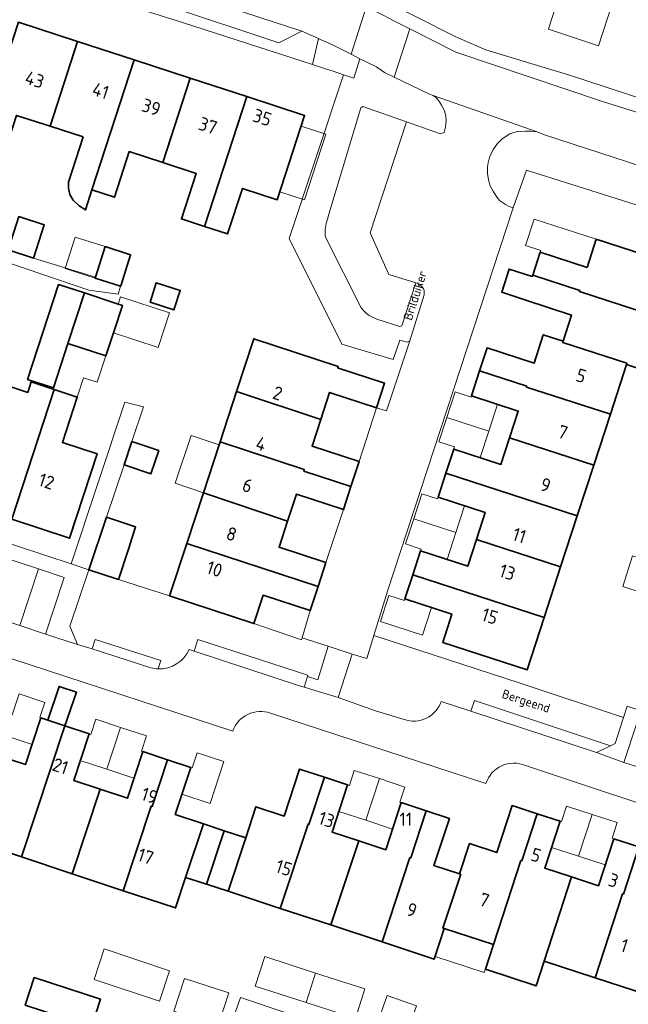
# Model space of a CAD drawing. Header units: metres. Extents: x 149984 to 156489, y 469398 to 478068.
# Tile 265 of 656: x 153450 to 153511, y 472617 to 472717. Entities that reach past the tile are written whole.
import ezdxf
from ezdxf.enums import TextEntityAlignment as Align

# ---------------------------------------------------------------- set-up
doc = ezdxf.new("R2010")
doc.units = ezdxf.units.M
doc.header["$LTSCALE"] = 0.75
for name, color, linetype, lineweight in [('B-WE-GR-BEPLANTING_CULTUUR_HEESTERS-GV', 252, 'Continuous', 18), ('B-WE-GR-BEPLANTING_CULTUUR_ROOS-GV', 252, 'Continuous', 18), ('B-WE-OG-BEBOUWING-GV', 6, 'Continuous', 35), ('B-WE-OG-BEBOUWING-T18', 1, 'Continuous', 18), ('B-WE-OG-BEBOUWING_LUIFEL-GV', 6, 'Continuous', 18), ('B-WE-OG-BEBOUWING_OVERBOUWING-GV', 6, 'Continuous', 18), ('B-WE-OG-TERREIN_ERF-GV', 252, 'Continuous', 18), ('B-WE-OG-TOPOGRAFIE-T18', 7, 'Continuous', 18), ('B-WE-VH-OPENVERHARDING_BETONSTRAATSTEEN-GV', 252, 'Continuous', 18), ('B-WE-VH-OPENVERHARDING_STRAATBAKSTEEN-GV', 252, 'Continuous', 18), ('B-WE-VH-OPENVERHARDING_TEGEL-GV', 252, 'Continuous', 18)]:
    doc.layers.add(name, color=color, linetype=linetype, lineweight=lineweight)
doc.styles.add('NLCS-ISO-M500-T18', font='NLCS-ISO.ttf', dxfattribs={"height": 0.9})
doc.styles.add('NLCS-ISO-M750-T18', font='NLCS-ISO.ttf', dxfattribs={"height": 1.35})

msp = doc.modelspace()

# ---------------------------------------------------------------- linework, layer by layer
at = {"layer": 'B-WE-GR-BEPLANTING_CULTUUR_HEESTERS-GV', "flags": 128}
for points in [[(153485.135, 472712.348), (153484.367, 472712.732), (153483.734, 472710.785), (153482.71, 472711.121), (153477.235, 472694.586), (153482.54, 472683.92), (153487.705, 472682.37), (153488.4, 472684.33), (153489.13, 472684.12), (153489.39, 472684.26), (153490.85, 472688.9), (153490.86, 472689.34), (153490.77, 472689.53), (153490.64, 472689.73), (153490.35, 472689.99), (153490, 472690.12), (153488.59, 472685.79), (153488.4, 472685.71), (153486.052, 472686.458), (153485.28, 472686.84), (153485.01, 472687.04), (153484.74, 472687.28), (153484.49, 472687.59), (153480.94, 472694.58), (153480.85, 472694.87), (153480.85, 472695.5), (153480.97, 472696.12), (153481.1, 472696.53), (153481.23, 472697.04), (153484.45, 472707.78), (153484.662, 472707.926), (153489.049, 472706.38), (153492.48, 472705.17), (153492.88, 472705.28), (153493.01, 472705.83), (153493.05, 472706.16), (153493.07, 472706.55), (153493.03, 472706.94), (153492.94, 472707.37), (153492.81, 472707.67), (153492.6, 472708.06), (153492.39, 472708.38), (153492.19, 472708.64), (153492, 472708.85), (153491.75, 472709.02), (153491.39, 472709.15), (153487.81, 472710.873), (153486.84, 472711.34), (153486.168, 472711.805), (153486.03, 472711.9)], [(153511.003, 472641.728), (153515.668, 472640.226), (153516.944, 472644.149), (153512.299, 472645.694)]]:
    msp.add_lwpolyline(points, close=True, dxfattribs=at)
for points in [[(153518.5, 472700.01), (153503.01, 472705.05), (153502.24, 472705.34), (153501.65, 472705.44), (153501.05, 472705.43), (153500.4, 472705.39), (153500.13, 472705.35), (153499.8, 472705.26), (153499.51, 472705.15), (153498.71, 472704.64), (153498.48, 472704.43), (153498.25, 472704.19), (153497.85, 472703.62), (153497.52, 472702.96), (153497.4, 472702.64), (153497.3, 472702.24), (153497.23, 472701.84), (153497.24, 472701.15), (153497.34, 472700.5), (153497.51, 472699.92), (153497.83, 472699.3), (153498.21, 472698.72), (153498.46, 472698.44), (153499.04, 472698.01), (153499.44, 472697.83), (153499.84, 472697.68), (153501.187, 472701.491), (153527.91, 472693.06)], [(153478.455, 472654.083), (153473.655, 472655.735), (153465.15, 472658.52), (153459.993, 472660.193), (153457, 472661.164), (153455.091, 472655.484), (153455.853, 472653.639), (153457.319, 472653.173), (153457.621, 472654.121), (153464.259, 472652.018), (153463.99, 472651.17)], [(153467.125, 472653.115), (153467.63, 472652.949), (153468.015, 472654.121), (153479.105, 472650.535), (153479.06, 472650.386), (153480.1, 472650.072), (153481.154, 472653.448), (153480.088, 472653.798), (153478.532, 472654.31), (153478.455, 472654.083)], [(153492.572, 472647.888), (153495.568, 472646.901), (153495.921, 472647.964), (153509.647, 472643.402), (153510.137, 472643.637), (153510.922, 472646.17), (153510.955, 472646.265), (153500.55, 472649.71), (153485.781, 472654.544), (153485.053, 472652.214), (153483.577, 472652.653), (153482.172, 472648.282), (153485.935, 472646.916), (153488.82, 472646.068)]]:
    msp.add_lwpolyline(points, dxfattribs=at)
at = {"layer": 'B-WE-GR-BEPLANTING_CULTUUR_HEESTERS-GV'}
for points in [[(153463.99, 472651.17, 0.307858), (153467.125, 472653.115)], [(153488.82, 472646.068, 0.418489), (153492.572, 472647.888)]]:
    msp.add_lwpolyline(points, format="xyb", dxfattribs=at)
at = {"layer": 'B-WE-GR-BEPLANTING_CULTUUR_ROOS-GV', "flags": 128}
msp.add_lwpolyline([(153452.624, 472654.671), (153454.495, 472660.394), (153451.913, 472661.247), (153450.025, 472655.528)], close=True, dxfattribs=at)
at = {"layer": 'B-WE-OG-BEBOUWING-GV', "flags": 128}
for points in [[(153455.852, 472714.468), (153449.886, 472716.406), (153447.075, 472707.89), (153447.227, 472707.841), (153445.914, 472703.787), (153445.733, 472703.227), (153448.215, 472702.423), (153449.704, 472707.017), (153453.081, 472705.922)], [(153461.559, 472712.613), (153455.852, 472714.468), (153453.081, 472705.922), (153456.411, 472704.843), (153454.929, 472700.273), (153454.949, 472699.68), (153455.065, 472699.041), (153455.42, 472698.45), (153456.022, 472697.885), (153456.65, 472697.474), (153456.658, 472697.498), (153457.307, 472699.502)], [(153464.456, 472702.261), (153467.221, 472710.774), (153461.559, 472712.613), (153457.307, 472699.502), (153459.589, 472698.762), (153461.079, 472703.356)], [(153472.929, 472708.919), (153467.221, 472710.774), (153464.456, 472702.261), (153467.832, 472701.165), (153466.341, 472696.571), (153468.671, 472695.815)], [(153468.671, 472695.815), (153471.001, 472695.058), (153472.493, 472699.651), (153476.011, 472698.508), (153478.777, 472707.019), (153472.929, 472708.919)], [(153451.426, 472692.619), (153452.502, 472695.986), (153449.936, 472696.805), (153448.86, 472693.438)], [(153457.662, 472690.702), (153457.63, 472690.601), (153460.204, 472689.778), (153460.244, 472689.904), (153461.216, 472692.948), (153458.642, 472693.77)], [(153506.511, 472689.24), (153515.015, 472686.486), (153516.725, 472691.765), (153508.221, 472694.52), (153507.297, 472691.667), (153502.55, 472693.204), (153501.802, 472690.892), (153506.548, 472689.354)], [(153515.015, 472686.486), (153506.511, 472689.24), (153506.548, 472689.354), (153501.802, 472690.892), (153501.76, 472690.761), (153501.732, 472690.77), (153499.416, 472691.504), (153498.672, 472689.161), (153500.995, 472688.398), (153505.726, 472686.844), (153504.878, 472684.224), (153504.835, 472684.091), (153511.32, 472682), (153511.277, 472681.867), (153513.304, 472681.206)], [(153454.886, 472683.998), (153456.552, 472689.097), (153453.94, 472689.951), (153450.811, 472680.375), (153453.423, 472679.522)], [(153463.17, 472688.157), (153465.588, 472687.385), (153466.219, 472689.362), (153463.801, 472690.134)], [(153459.483, 472685.084), (153460.385, 472687.844), (153459.964, 472687.982), (153456.552, 472689.097), (153454.886, 472683.998), (153458.719, 472682.745)], [(153511.32, 472682), (153504.835, 472684.091), (153504.878, 472684.224), (153502.871, 472684.873), (153501.948, 472682.019), (153497.191, 472683.557), (153496.438, 472681.226), (153501.194, 472679.688), (153501.163, 472679.593), (153509.646, 472676.866), (153511.277, 472681.867)], [(153471.909, 472679.161), (153480.403, 472676.329), (153481.295, 472679.056), (153486.047, 472677.502), (153486.858, 472679.982), (153482.104, 472681.537), (153482.154, 472681.689), (153473.649, 472684.474)], [(153507.973, 472671.733), (153509.646, 472676.866), (153501.163, 472679.593), (153501.194, 472679.688), (153496.438, 472681.226), (153495.623, 472678.705), (153500.345, 472677.181), (153499.463, 472674.471)], [(153446.304, 472676.64), (153443.507, 472668.126), (153449.208, 472666.26), (153453.494, 472679.354), (153451.165, 472680.115), (153450.821, 472679.062), (153447.462, 472680.165)], [(153449.208, 472666.26), (153455.053, 472664.347), (153457.837, 472672.853), (153454.321, 472674.003), (153455.822, 472678.593), (153453.494, 472679.354)], [(153480.403, 472676.329), (153471.909, 472679.161), (153470.241, 472674.068), (153478.744, 472671.283), (153478.701, 472671.12), (153483.452, 472669.566), (153484.276, 472672.085), (153479.524, 472673.639)], [(153461.333, 472674.097), (153460.55, 472671.76), (153463.269, 472670.849), (153464.052, 472673.186)], [(153468.561, 472668.936), (153477.063, 472666.079), (153477.948, 472668.788), (153482.691, 472667.238), (153483.452, 472669.566), (153478.701, 472671.12), (153478.744, 472671.283), (153470.241, 472674.068), (153470.148, 472673.785)], [(153493.05, 472670.919), (153506.298, 472666.599), (153507.973, 472671.733), (153499.463, 472674.471), (153498.594, 472671.801), (153493.84, 472673.348)], [(153506.298, 472666.599), (153493.05, 472670.919), (153492.259, 472668.49), (153497.003, 472666.946), (153496.121, 472664.237), (153504.624, 472661.464)], [(153477.063, 472666.079), (153468.561, 472668.936), (153466.881, 472663.805), (153480.136, 472659.465), (153480.928, 472661.888), (153476.198, 472663.433)], [(153457, 472661.164), (153459.993, 472660.193), (153460.983, 472663.244), (153461.714, 472665.497), (153458.774, 472666.46)], [(153466.881, 472663.805), (153465.15, 472658.52), (153473.655, 472655.735), (153474.591, 472658.595), (153479.343, 472657.041), (153480.136, 472659.465)], [(153502.951, 472656.334), (153504.624, 472661.464), (153496.121, 472664.237), (153495.239, 472661.527), (153490.485, 472663.075), (153489.696, 472660.651)], [(153502.951, 472656.334), (153489.696, 472660.651), (153488.906, 472658.226), (153493.65, 472656.681), (153492.721, 472653.829), (153501.23, 472651.055)], [(153454.586, 472645.419), (153455.751, 472648.815), (153453.992, 472649.396), (153452.866, 472645.987)], [(153450.195, 472632.19), (153454.586, 472645.419), (153452.866, 472645.987), (153452.15, 472646.223), (153450.591, 472641.504), (153447.885, 472642.399), (153445.06, 472633.89)], [(153458.146, 472639.024), (153455.466, 472639.909), (153457.021, 472644.614), (153454.586, 472645.419), (153450.195, 472632.19), (153455.321, 472630.493)], [(153460.476, 472628.786), (153463.302, 472637.32), (153463.399, 472637.288), (153464.952, 472641.986), (153462.436, 472642.818), (153460.883, 472638.119), (153458.146, 472639.024), (153455.321, 472630.493)], [(153463.302, 472637.32), (153460.476, 472628.786), (153465.745, 472627.042), (153466.768, 472630.132), (153468.558, 472635.538), (153465.711, 472636.48), (153467.278, 472641.217), (153464.952, 472641.986), (153463.399, 472637.288)], [(153476.324, 472627.002), (153479.123, 472635.497), (153479.218, 472635.466), (153480.784, 472640.236), (153478.267, 472641.062), (153476.707, 472636.312), (153473.857, 472637.248), (153472.83, 472634.124), (153471.059, 472628.735)], [(153479.123, 472635.497), (153476.324, 472627.002), (153481.421, 472625.325), (153484.259, 472633.812), (153481.546, 472634.702), (153483.112, 472639.471), (153480.784, 472640.236), (153479.218, 472635.466)], [(153486.6, 472623.62), (153489.402, 472632.123), (153489.497, 472632.092), (153491.056, 472636.842), (153488.53, 472637.671), (153486.971, 472632.921), (153484.259, 472633.812), (153481.421, 472625.325)], [(153492.737, 472624.998), (153492.87, 472624.955), (153497.839, 472623.341), (153500.611, 472631.83), (153500.706, 472631.799), (153502.24, 472636.553), (153499.713, 472637.378), (153498.165, 472632.635), (153495.411, 472633.535), (153494.408, 472630.48), (153494.541, 472630.436)], [(153494.408, 472630.48), (153491.834, 472631.325), (153493.393, 472636.075), (153491.056, 472636.842), (153489.497, 472632.092), (153489.402, 472632.123), (153486.6, 472623.62), (153491.861, 472621.889), (153492.87, 472624.955), (153492.737, 472624.998), (153494.541, 472630.436)], [(153500.706, 472631.799), (153500.611, 472631.83), (153497.839, 472623.341), (153497.03, 472620.863), (153502.167, 472619.195), (153502.972, 472621.674), (153505.73, 472630.166), (153503.021, 472631.05), (153504.569, 472635.793), (153502.24, 472636.553)], [(153468.558, 472635.538), (153466.768, 472630.132), (153468.885, 472629.432), (153470.673, 472634.838)], [(153471.059, 472628.735), (153472.83, 472634.124), (153470.673, 472634.838), (153468.885, 472629.432)], [(153502.972, 472621.674), (153508.124, 472620), (153510.877, 472628.475), (153510.972, 472628.443), (153512.525, 472633.195), (153509.988, 472634.024), (153508.439, 472629.281), (153505.73, 472630.166)], [(153508.124, 472620), (153513.403, 472618.286), (153516.152, 472626.75), (153513.301, 472627.682), (153514.854, 472632.434), (153512.525, 472633.195), (153510.972, 472628.443), (153510.877, 472628.475)], [(153450.568, 472617.227), (153457.262, 472615.057), (153458.164, 472617.84), (153451.47, 472620.011)]]:
    msp.add_lwpolyline(points, close=True, dxfattribs=at)
at = {"layer": 'B-WE-OG-BEBOUWING_LUIFEL-GV', "flags": 128}
for points in [[(153503.712, 472716.704), (153503.382, 472715.7), (153508.43, 472714.041), (153509.783, 472718.158), (153504.736, 472719.817)], [(153478.421, 472705.924), (153476.27, 472699.304), (153478.755, 472698.497), (153480.906, 472705.116)], [(153502.55, 472693.204), (153507.297, 472691.667), (153508.221, 472694.52), (153501.934, 472696.556), (153501.07, 472693.889), (153502.61, 472693.39)], [(153458.642, 472693.77), (153455.615, 472694.737), (153454.602, 472691.568), (153457.63, 472690.601)], [(153460.385, 472687.844), (153459.483, 472685.084), (153464.002, 472683.607), (153465.14, 472687.088), (153460.2, 472688.703), (153459.964, 472687.982)], [(153457.848, 472680.081), (153458.719, 472682.745), (153454.886, 472683.998), (153454.663, 472683.317), (153454.046, 472681.427), (153453.423, 472679.522), (153453.38, 472679.391), (153453.494, 472679.354), (153455.822, 472678.593), (153456.457, 472680.535)], [(153495.623, 472678.705), (153495.588, 472678.598), (153493.959, 472679.124), (153493.118, 472676.519), (153497.364, 472675.148), (153498.24, 472677.861)], [(153497.364, 472675.148), (153493.118, 472676.519), (153492.323, 472674.076), (153493.909, 472673.56), (153493.84, 472673.348), (153496.503, 472672.481)], [(153470.148, 472673.785), (153467.335, 472674.73), (153465.71, 472669.894), (153468.561, 472668.936)], [(153492.259, 472668.49), (153492.202, 472668.315), (153490.616, 472668.832), (153489.791, 472666.297), (153494.041, 472664.914), (153494.922, 472667.623)], [(153494.041, 472664.914), (153489.791, 472666.297), (153488.968, 472663.767), (153490.543, 472663.254), (153490.485, 472663.075), (153493.159, 472662.204)], [(153488.906, 472658.226), (153488.852, 472658.06), (153487.291, 472658.568), (153486.434, 472655.938), (153490.669, 472654.559), (153491.579, 472657.355)], [(153449.95, 472648.646), (153448.556, 472644.43), (153451.262, 472643.535), (153452.15, 472646.223), (153452.043, 472646.258), (153452.548, 472647.788)], [(153460.206, 472645.257), (153457.702, 472646.085), (153457.197, 472644.556), (153457.021, 472644.614), (153456.132, 472641.925), (153458.812, 472641.04)], [(153460.206, 472645.257), (153458.812, 472641.04), (153461.549, 472640.135), (153462.436, 472642.818), (153462.298, 472642.864), (153462.805, 472644.398)], [(153467.278, 472641.217), (153466.39, 472638.534), (153469.237, 472637.592), (153470.632, 472641.809), (153467.919, 472642.706), (153467.412, 472641.173)], [(153486.321, 472640.092), (153483.793, 472640.923), (153483.297, 472639.41), (153483.112, 472639.471), (153482.231, 472636.787), (153484.943, 472635.896)], [(153486.321, 472640.092), (153484.943, 472635.896), (153487.655, 472635.005), (153488.53, 472637.671), (153488.403, 472637.713), (153488.905, 472639.244)], [(153507.792, 472636.485), (153505.214, 472637.326), (153504.7, 472635.75), (153504.569, 472635.793), (153503.707, 472633.153), (153506.416, 472632.269)], [(153507.792, 472636.485), (153506.416, 472632.269), (153509.126, 472631.385), (153509.988, 472634.024), (153509.809, 472634.082), (153510.324, 472635.658)], [(153491.946, 472622.147), (153496.919, 472620.524), (153497.03, 472620.863), (153497.839, 472623.341), (153492.87, 472624.955)]]:
    msp.add_lwpolyline(points, close=True, dxfattribs=at)
at = {"layer": 'B-WE-OG-BEBOUWING_OVERBOUWING-GV', "flags": 128}
for points in [[(153510.886, 472659.464), (153514.914, 472658.177), (153515.912, 472661.299), (153511.883, 472662.586)], [(153457.527, 472619.833), (153464.128, 472617.642), (153465.147, 472620.712), (153458.546, 472622.904)], [(153478.934, 472617.504), (153479.891, 472620.471), (153474.752, 472622.129), (153473.795, 472619.162)], [(153478.934, 472617.504), (153483.904, 472615.901), (153484.862, 472618.867), (153479.891, 472620.471)], [(153465.591, 472616.628), (153470.066, 472615.174), (153471.135, 472618.467), (153466.661, 472619.921)], [(153486.061, 472615.236), (153489.032, 472614.197), (153490.068, 472617.162), (153487.098, 472618.201)], [(153472.294, 472618.023), (153471.24, 472614.915), (153475.659, 472613.416), (153476.713, 472616.524)]]:
    msp.add_lwpolyline(points, close=True, dxfattribs=at)
at = {"layer": 'B-WE-OG-TERREIN_ERF-GV', "flags": 128}
for points in [[(153431.264, 472669.628), (153455.212, 472661.752), (153460.637, 472678.084), (153462.508, 472677.603), (153461.333, 472674.097), (153464.052, 472673.186), (153463.269, 472670.849), (153460.55, 472671.76), (153458.774, 472666.46), (153461.714, 472665.497), (153460.983, 472663.244), (153459.993, 472660.193), (153465.15, 472658.52), (153466.881, 472663.805), (153468.561, 472668.936), (153470.148, 472673.785), (153470.241, 472674.068), (153471.909, 472679.161), (153473.649, 472684.474), (153482.154, 472681.689), (153482.104, 472681.537), (153486.858, 472679.982), (153486.047, 472677.502), (153487.06, 472677.22), (153489.39, 472684.26), (153489.13, 472684.12), (153488.4, 472684.33), (153487.705, 472682.37), (153482.54, 472683.92), (153477.235, 472694.586), (153482.71, 472711.121), (153481.658, 472711.467), (153480.884, 472711.721), (153479.58, 472712.15), (153466.45, 472716.38), (153459.25, 472718.65)], [(153485.76, 472719.16), (153494.12, 472714.9), (153497.08, 472713.63), (153502.74, 472711.9), (153505.3, 472711.15), (153513.73, 472708.39)], [(153449.886, 472716.406), (153455.852, 472714.468), (153461.559, 472712.613), (153467.221, 472710.774), (153472.929, 472708.919), (153478.777, 472707.019), (153476.011, 472698.508), (153472.493, 472699.651), (153471.001, 472695.058), (153468.671, 472695.815), (153466.341, 472696.571), (153467.832, 472701.165), (153464.456, 472702.261), (153461.079, 472703.356), (153459.589, 472698.762), (153457.307, 472699.502), (153456.658, 472697.498), (153456.65, 472697.474), (153456.022, 472697.885), (153455.42, 472698.45), (153455.065, 472699.041), (153454.949, 472699.68), (153454.929, 472700.273), (153456.411, 472704.843), (153453.081, 472705.922), (153449.704, 472707.017)], [(153534.672, 472674.151), (153532.234, 472674.93), (153533.721, 472679.571), (153530.379, 472680.642), (153528.925, 472676.157), (153525.601, 472677.234), (153525.556, 472677.093), (153523.214, 472677.843), (153524.694, 472682.461), (153524.523, 472682.515), (153527.255, 472691.037), (153527.91, 472693.06), (153501.187, 472701.491), (153499.84, 472697.68), (153487.15, 472659.02), (153485.781, 472654.544), (153500.55, 472649.71), (153510.955, 472646.265), (153511.35, 472647.4), (153512.651, 472646.962), (153541.485, 472637.458), (153541.57, 472637.716), (153543.491, 472637.225), (153550.905, 472623.359)], [(153449.936, 472696.805), (153452.502, 472695.986), (153451.426, 472692.619), (153457.662, 472690.702), (153458.642, 472693.77), (153461.216, 472692.948), (153460.244, 472689.904), (153460.204, 472689.778), (153459.942, 472688.99), (153457.002, 472689.364), (153441.338, 472694.71)], [(153513.304, 472681.206), (153511.277, 472681.867), (153509.646, 472676.866), (153507.973, 472671.733), (153506.298, 472666.599), (153504.624, 472661.464), (153502.951, 472656.334), (153501.23, 472651.055), (153492.721, 472653.829), (153493.65, 472656.681), (153488.906, 472658.226), (153489.696, 472660.651), (153490.485, 472663.075), (153495.239, 472661.527), (153496.121, 472664.237), (153497.003, 472666.946), (153492.259, 472668.49), (153493.05, 472670.919), (153493.84, 472673.348), (153498.594, 472671.801), (153499.463, 472674.471), (153500.345, 472677.181), (153495.623, 472678.705), (153496.438, 472681.226), (153497.191, 472683.557), (153501.948, 472682.019), (153502.871, 472684.873), (153504.878, 472684.224), (153505.726, 472686.844), (153500.995, 472688.398), (153498.672, 472689.161), (153499.416, 472691.504), (153501.732, 472690.77), (153501.76, 472690.761), (153501.802, 472690.892), (153502.55, 472693.204), (153507.297, 472691.667), (153508.221, 472694.52), (153516.725, 472691.765)], [(153447.462, 472680.165), (153450.821, 472679.062), (153451.165, 472680.115), (153453.494, 472679.354), (153455.822, 472678.593), (153454.321, 472674.003), (153457.837, 472672.853), (153455.053, 472664.347), (153449.208, 472666.26)], [(153471.529, 472644.867), (153430.387, 472658.33), (153427.275, 472659.33), (153427.911, 472656.033), (153426.686, 472652.336), (153402.911, 472660.256), (153402.674, 472659.543), (153402.241, 472657.927), (153396.558, 472640.772)], [(153447.885, 472642.399), (153450.591, 472641.504), (153452.15, 472646.223), (153452.866, 472645.987), (153453.992, 472649.396), (153455.751, 472648.815), (153454.586, 472645.419), (153457.021, 472644.614), (153455.466, 472639.909), (153458.146, 472639.024), (153460.883, 472638.119), (153462.436, 472642.818), (153464.952, 472641.986), (153467.278, 472641.217), (153465.711, 472636.48), (153468.558, 472635.538), (153470.673, 472634.838), (153472.83, 472634.124), (153473.857, 472637.248), (153476.707, 472636.312), (153478.267, 472641.062), (153480.784, 472640.236), (153483.112, 472639.471), (153481.546, 472634.702), (153484.259, 472633.812), (153486.971, 472632.921), (153488.53, 472637.671), (153491.056, 472636.842), (153493.393, 472636.075), (153491.834, 472631.325), (153494.408, 472630.48), (153495.411, 472633.535), (153498.165, 472632.635), (153499.713, 472637.378), (153502.24, 472636.553), (153504.569, 472635.793), (153503.021, 472631.05), (153505.73, 472630.166), (153508.439, 472629.281), (153509.988, 472634.024), (153512.525, 472633.195)], [(153497.085, 472639.599), (153475.327, 472646.698)], [(153518.985, 472635.463), (153501.076, 472641.408)], [(153513.403, 472618.286), (153508.124, 472620), (153502.972, 472621.674), (153502.167, 472619.195), (153497.03, 472620.863), (153497.839, 472623.341), (153492.87, 472624.955), (153491.861, 472621.889), (153486.6, 472623.62), (153481.421, 472625.325), (153476.324, 472627.002), (153471.059, 472628.735), (153468.885, 472629.432), (153466.768, 472630.132), (153465.745, 472627.042), (153460.476, 472628.786), (153455.321, 472630.493), (153450.195, 472632.19), (153445.06, 472633.89)]]:
    msp.add_lwpolyline(points, dxfattribs=at)
for points in [[(153459.964, 472687.982), (153460.385, 472687.844), (153459.483, 472685.084), (153458.719, 472682.745), (153454.886, 472683.998), (153453.423, 472679.522), (153450.811, 472680.375), (153453.94, 472689.951), (153456.552, 472689.097)], [(153463.17, 472688.157), (153463.801, 472690.134), (153466.219, 472689.362), (153465.588, 472687.385)], [(153486.047, 472677.502), (153481.295, 472679.056), (153480.403, 472676.329), (153479.524, 472673.639), (153484.276, 472672.085)], [(153482.691, 472667.238), (153477.948, 472668.788), (153477.063, 472666.079), (153476.198, 472663.433), (153480.928, 472661.888)], [(153473.655, 472655.735), (153478.455, 472654.083), (153478.532, 472654.31), (153479.343, 472657.041), (153474.591, 472658.595)], [(153450.568, 472617.227), (153451.47, 472620.011), (153458.164, 472617.84), (153457.262, 472615.057)]]:
    msp.add_lwpolyline(points, close=True, dxfattribs=at)
at = {"layer": 'B-WE-OG-TERREIN_ERF-GV'}
for points in [[(153475.327, 472646.698, 0.419433), (153471.529, 472644.867)], [(153501.076, 472641.408, 0.444189), (153497.085, 472639.599)]]:
    msp.add_lwpolyline(points, format="xyb", dxfattribs=at)
at = {"layer": 'B-WE-VH-OPENVERHARDING_BETONSTRAATSTEEN-GV', "flags": 128}
for points in [[(153513.73, 472708.39), (153505.3, 472711.15), (153502.74, 472711.9), (153497.08, 472713.63), (153494.12, 472714.9), (153485.76, 472719.16), (153482.47, 472720.64), (153474.7, 472723.48), (153454.63, 472730.2), (153454.189, 472728.769), (153478.71, 472720.64), (153485.005, 472717.933), (153485.78, 472717.6), (153486.691, 472717.135), (153487.728, 472716.605), (153489.396, 472715.753), (153494.04, 472713.38), (153508.84, 472708.43), (153522.81, 472704.05)], [(153453.586, 472723.637), (153478.49, 472715.53), (153480.182, 472714.771), (153480.531, 472714.614), (153481.23, 472714.3), (153481.653, 472714.089), (153483.462, 472713.184), (153485.005, 472717.933)]]:
    msp.add_lwpolyline(points, dxfattribs=at)
for points in [[(153478.49, 472715.53), (153476.19, 472714.33), (153464.83, 472718.09), (153454.63, 472721.51), (153453.586, 472723.637), (153453.58, 472723.65), (153449.79, 472724.9), (153448.929, 472722.114), (153451.635, 472721.298), (153454.78, 472720.35), (153459.25, 472718.65), (153466.45, 472716.38), (153479.58, 472712.15), (153480.182, 472714.771)], [(153453.586, 472723.637), (153454.63, 472721.51), (153464.83, 472718.09), (153476.19, 472714.33), (153478.49, 472715.53)], [(153489.396, 472715.753), (153487.728, 472716.605), (153486.691, 472717.135), (153485.78, 472717.6), (153485.005, 472717.933), (153483.462, 472713.184), (153484.367, 472712.732), (153485.135, 472712.348), (153486.03, 472711.9), (153486.168, 472711.805), (153486.84, 472711.34), (153487.81, 472710.873)], [(153525.582, 472698.431), (153527.165, 472703.367), (153523.99, 472703.84), (153523.36, 472703.92), (153522.81, 472704.05), (153508.84, 472708.43), (153494.04, 472713.38), (153489.396, 472715.753), (153487.81, 472710.873), (153491.39, 472709.15), (153491.75, 472709.02), (153502.24, 472705.34), (153503.01, 472705.05), (153518.5, 472700.01), (153520.16, 472699.49), (153521.42, 472699.17), (153523.05, 472698.87)], [(153483.462, 472713.184), (153481.653, 472714.089), (153481.23, 472714.3), (153480.531, 472714.614), (153480.182, 472714.771), (153479.58, 472712.15), (153480.884, 472711.721), (153481.658, 472711.467), (153482.71, 472711.121), (153483.734, 472710.785), (153484.367, 472712.732)], [(153490, 472690.12), (153487.28, 472690.96), (153485.4, 472695.18), (153489.049, 472706.38), (153484.662, 472707.926), (153484.45, 472707.78), (153481.23, 472697.04), (153481.1, 472696.53), (153480.97, 472696.12), (153480.85, 472695.5), (153480.85, 472694.87), (153480.94, 472694.58), (153484.49, 472687.59), (153484.74, 472687.28), (153485.01, 472687.04), (153485.28, 472686.84), (153486.052, 472686.458), (153488.4, 472685.71), (153488.59, 472685.79)], [(153450.025, 472655.528), (153451.913, 472661.247), (153446.222, 472663.126), (153444.371, 472657.393)], [(153478.735, 472649.307), (153482.172, 472648.282), (153483.577, 472652.653), (153481.154, 472653.448), (153480.1, 472650.072), (153479.06, 472650.386)]]:
    msp.add_lwpolyline(points, close=True, dxfattribs=at)
at = {"layer": 'B-WE-VH-OPENVERHARDING_STRAATBAKSTEEN-GV', "flags": 128}
for points in [[(153483.452, 472669.566), (153482.691, 472667.238), (153480.928, 472661.888), (153480.136, 472659.465), (153479.343, 472657.041), (153478.532, 472654.31), (153480.088, 472653.798), (153481.154, 472653.448), (153483.577, 472652.653), (153485.053, 472652.214), (153485.781, 472654.544), (153487.15, 472659.02), (153499.84, 472697.68), (153499.44, 472697.83), (153499.04, 472698.01), (153498.46, 472698.44), (153498.21, 472698.72), (153497.83, 472699.3), (153497.51, 472699.92), (153497.34, 472700.5), (153497.24, 472701.15), (153497.23, 472701.84), (153497.3, 472702.24), (153497.4, 472702.64), (153497.52, 472702.96), (153497.85, 472703.62), (153498.25, 472704.19), (153498.48, 472704.43), (153498.71, 472704.64), (153499.51, 472705.15), (153499.8, 472705.26), (153500.13, 472705.35), (153500.4, 472705.39), (153501.05, 472705.43), (153501.65, 472705.44), (153502.24, 472705.34), (153491.75, 472709.02), (153492, 472708.85), (153492.19, 472708.64), (153492.39, 472708.38), (153492.6, 472708.06), (153492.81, 472707.67), (153492.94, 472707.37), (153493.03, 472706.94), (153493.07, 472706.55), (153493.05, 472706.16), (153493.01, 472705.83), (153492.88, 472705.28), (153492.48, 472705.17), (153489.049, 472706.38), (153485.4, 472695.18), (153487.28, 472690.96), (153490, 472690.12), (153490.35, 472689.99), (153490.64, 472689.73), (153490.77, 472689.53), (153490.86, 472689.34), (153490.85, 472688.9), (153489.39, 472684.26), (153487.06, 472677.22), (153486.047, 472677.502), (153484.276, 472672.085)], [(153455.212, 472661.752), (153431.264, 472669.628), (153430.091, 472665.935), (153429.337, 472663.562), (153433.335, 472662.278), (153434.818, 472666.895), (153437.193, 472666.114), (153443.962, 472663.888), (153442.116, 472658.085), (153444.371, 472657.393), (153446.222, 472663.126), (153451.913, 472661.247), (153454.495, 472660.394), (153452.624, 472654.671), (153455.853, 472653.639), (153455.091, 472655.484), (153457, 472661.164)], [(153518.453, 472639.295), (153519.451, 472642.338), (153528.622, 472639.3), (153527.637, 472636.28), (153530.26, 472635.424), (153531.577, 472639.342), (153539.8, 472636.611), (153537.018, 472628.162), (153538.37, 472627.576), (153541.485, 472637.458), (153512.651, 472646.962), (153511.35, 472647.4), (153510.955, 472646.265), (153510.922, 472646.17), (153510.137, 472643.637), (153509.647, 472643.402), (153508.238, 472642.727), (153511.003, 472641.728), (153512.299, 472645.694), (153516.944, 472644.149), (153515.668, 472640.226)]]:
    msp.add_lwpolyline(points, close=True, dxfattribs=at)
for points in [[(153463.265, 472651.282), (153457.319, 472653.173), (153455.853, 472653.639), (153452.624, 472654.671), (153450.025, 472655.528), (153444.371, 472657.393), (153442.116, 472658.085), (153435.297, 472660.349), (153432.964, 472661.124), (153433.335, 472662.278), (153429.337, 472663.562), (153421.769, 472666.014), (153420.491, 472666.428), (153403.217, 472672.023), (153400.825, 472672.793), (153399.158, 472673.213)], [(153394.303, 472669.427), (153396.976, 472668.536), (153399.112, 472669.64), (153402.982, 472668.358), (153406.702, 472667.174), (153407.817, 472666.819), (153407.732, 472666.746), (153409.318, 472664.859), (153410.468, 472665.777), (153412.075, 472663.867), (153413.212, 472664.817), (153414.806, 472662.873), (153415.943, 472663.827), (153417.599, 472661.8), (153418.824, 472662.794), (153420.521, 472660.81), (153421.736, 472661.802), (153423.32, 472659.944), (153423.887, 472660.445), (153427.275, 472659.33), (153430.387, 472658.33), (153471.529, 472644.867)], [(153488.82, 472646.068), (153485.935, 472646.916), (153482.172, 472648.282), (153478.735, 472649.307), (153478.171, 472649.492), (153467.63, 472652.949), (153467.125, 472653.115)], [(153515.668, 472640.226), (153511.003, 472641.728), (153508.238, 472642.727), (153495.568, 472646.901), (153492.572, 472647.888)], [(153475.327, 472646.698), (153497.085, 472639.599)], [(153501.076, 472641.408), (153518.985, 472635.463)]]:
    msp.add_lwpolyline(points, dxfattribs=at)
at = {"layer": 'B-WE-VH-OPENVERHARDING_STRAATBAKSTEEN-GV'}
for points in [[(153467.125, 472653.115, -0.307858), (153463.99, 472651.17)], [(153463.99, 472651.17, -0.055343), (153463.265, 472651.282)], [(153492.572, 472647.888, -0.418489), (153488.82, 472646.068)], [(153471.529, 472644.867, -0.419433), (153475.327, 472646.698)], [(153497.085, 472639.599, -0.444189), (153501.076, 472641.408)]]:
    msp.add_lwpolyline(points, format="xyb", dxfattribs=at)
at = {"layer": 'B-WE-VH-OPENVERHARDING_TEGEL-GV', "flags": 128}
for points in [[(153445.914, 472703.787), (153444.76, 472704.225), (153441.873, 472695.993), (153437.383, 472694.015), (153417.585, 472700.577), (153417.038, 472699.058), (153421.239, 472697.677), (153429.73, 472694.882), (153437.169, 472692.464), (153432.251, 472677.069), (153433.491, 472676.585), (153434.743, 472680.411), (153439.254, 472693.747), (153441.338, 472694.71), (153457.002, 472689.364), (153459.942, 472688.99), (153460.204, 472689.778), (153457.63, 472690.601), (153457.662, 472690.702), (153451.426, 472692.619), (153448.86, 472693.438), (153443.103, 472695.191), (153445.733, 472703.227)], [(153455.212, 472661.752), (153457, 472661.164), (153458.774, 472666.46), (153460.55, 472671.76), (153461.333, 472674.097), (153462.508, 472677.603), (153460.637, 472678.084)], [(153478.171, 472649.492), (153478.735, 472649.307), (153479.06, 472650.386), (153479.105, 472650.535), (153468.015, 472654.121), (153467.63, 472652.949)], [(153509.647, 472643.402), (153495.921, 472647.964), (153495.568, 472646.901), (153508.238, 472642.727)]]:
    msp.add_lwpolyline(points, close=True, dxfattribs=at)
for points in [[(153464.259, 472652.018), (153457.621, 472654.121), (153457.319, 472653.173), (153463.265, 472651.282)], [(153463.99, 472651.17), (153464.259, 472652.018)]]:
    msp.add_lwpolyline(points, dxfattribs=at)
at = {"layer": 'B-WE-VH-OPENVERHARDING_TEGEL-GV'}
msp.add_lwpolyline([(153463.265, 472651.282, 0.055343), (153463.99, 472651.17)], format="xyb", dxfattribs=at)

# ---------------------------------------------------------------- texts
at = {"layer": 'B-WE-OG-BEBOUWING-T18', "style": 'NLCS-ISO-M750-T18'}
for s, rotation, p in [('43', 342.1, (153451.529, 472710.63)), ('41', 342, (153458.188, 472709.503)), ('39', 342, (153463.299, 472707.842)), ('35', 342, (153474.504, 472706.811)), ('37', 342, (153469.02, 472705.984)), ('5', 342, (153506.705, 472680.749)), ('2', 341.9, (153476.059, 472678.981)), ('7', 342, (153504.847, 472675.05)), ('4', 341.9, (153474.386, 472673.873)), ('12', 341.9, (153452.724, 472670.09)), ('6', 341.9, (153473.01, 472669.669)), ('9', 342, (153503.11, 472669.725)), ('8', 341.9, (153471.408, 472664.777)), ('11', 342, (153500.455, 472664.63)), ('10', 341.9, (153469.685, 472661.244)), ('13', 342, (153499.248, 472660.919)), ('15', 342, (153497.484, 472656.484)), ('21', 341.7, (153454.127, 472641.358)), ('19', 341.7, (153463.132, 472638.375)), ('13', 341.9, (153480.999, 472635.955)), ('17', 341.7, (153462.744, 472632.249)), ('5', 342, (153502.144, 472632.377)), ('15', 341.8, (153476.689, 472631.093)), ('3', 341.9, (153509.962, 472629.824)), ('7', 342, (153496.924, 472627.844)), ('9', 341.8, (153489.606, 472626.842)), ('1', 342, (153511.056, 472623.253))]:
    msp.add_text(s, height=1.35, rotation=rotation, dxfattribs=at).set_placement(p, align=Align.MIDDLE)
msp.add_text('11', height=1.35, dxfattribs=at).set_placement((153489, 472636), align=Align.MIDDLE)
at = {"layer": 'B-WE-OG-TOPOGRAFIE-T18', "style": 'NLCS-ISO-M500-T18'}
for s, rotation, p in [('Brilduiker', 72.3, (153489.932, 472688.842)), ('Bergeend', 342, (153501.096, 472647.798))]:
    msp.add_text(s, height=0.9, rotation=rotation, dxfattribs=at).set_placement(p, align=Align.MIDDLE)

doc.saveas('drawing.dxf')
